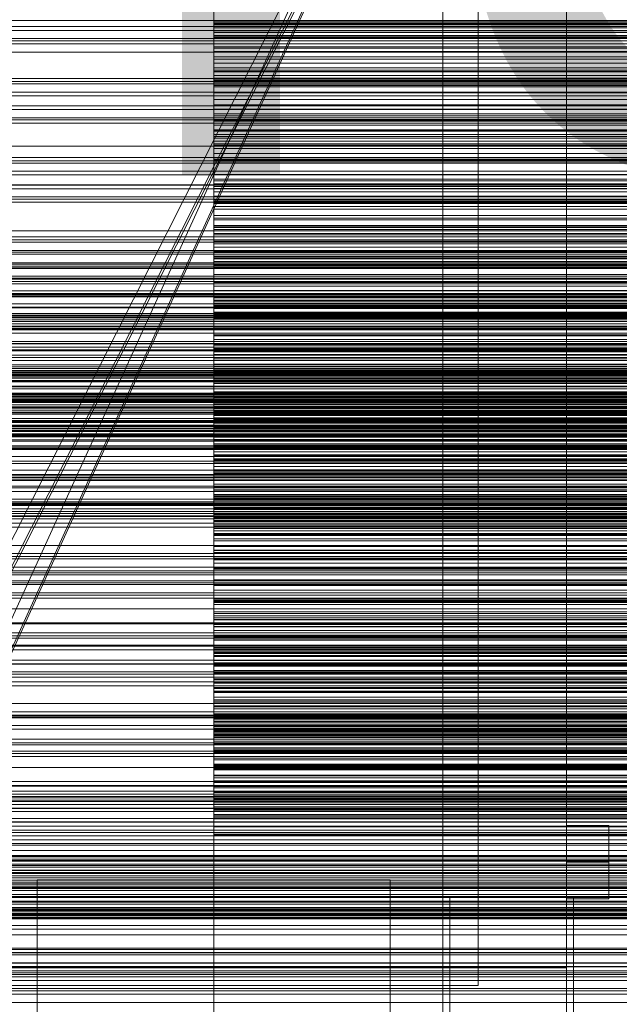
# Model space of a CAD drawing. Header units: millimetres. Extents: x -3490 to 61924, y -72580 to 6847.
# Tile 258 of 656: x 495 to 665, y -34735 to -34456. Entities that reach past the tile are written whole.
import ezdxf

# ---------------------------------------------------------------- set-up
doc = ezdxf.new("R2010")
doc.units = ezdxf.units.MM
for name, color, linetype, lineweight in [('COTAS_O', 1, 'Continuous', 0), ('COTAS_P', 1, 'Continuous', 0), ('frontal_briquetadora', 7, 'Continuous', 0), ('frontal_C03', 7, 'Continuous', 0), ('frontal_mezcladora', 7, 'Continuous', 0), ('frontal_secador', 7, 'Continuous', 0), ('frontal_tolva', 7, 'Continuous', 0), ('frontal_tolva-C01', 7, 'Continuous', 0)]:
    doc.layers.add(name, color=color, linetype=linetype, lineweight=lineweight)
doc.dimstyles.new('R19_100', dxfattribs={"dimtxt": 250, "dimasz": 150, "dimexe": 150, "dimexo": 80, "dimgap": 100, "dimtad": 1, "dimtih": 1, "dimtoh": 1, "dimdsep": 46, "dimcen": 0.09, "dimadec": 0, "dimazin": 0, "dimtfac": 1, "dimtdec": 4, "dimtofl": 0, "dimtmove": 0, "dimatfit": 3, "dimfxl": 1, "dimtolj": 1, "dimtzin": 0, "dimarcsym": 0})

# ---------------------------------------------------------------- blocks, each defined once
blk = doc.blocks.new('DIM_R29_52')
at = {"layer": 'COTAS_P'}
for p, q in [((-1750, -34600), (-1600, -34555)), ((2600, -34600), (2450, -34555)), ((-1750, -35500), (-1750, -34600)), ((-1750, -34600), (2600, -34600)), ((-1750, -34600), (-1600, -34645)), ((2600, -34600), (2450, -34645)), ((2600, -35500), (2600, -34600))]:
    blk.add_line(p, q, dxfattribs=at)
blk.add_text('4350 P', height=250, dxfattribs=at).set_placement((425, -34500))
blk = doc.blocks.new('DIM_R29_58')
at = {"layer": 'COTAS_P'}
for p, q in [((-150, -32300), (550, -32300)), ((550, -32300), (505, -32450)), ((550, -34900), (550, -32300)), ((550, -32300), (595, -32450)), ((550, -34900), (505, -34750)), ((550, -34900), (595, -34750)), ((-150, -34900), (550, -34900))]:
    blk.add_line(p, q, dxfattribs=at)
blk.add_text('2600 P', height=250, rotation=90, dxfattribs=at).set_placement((450, -33600))
blk = doc.blocks.new('DIM_R29_61')
at = {"layer": 'COTAS_O'}
for p, q in [((-650, -34200), (-500, -34155)), ((650, -34200), (500, -34155)), ((-650, -34900), (-650, -34200)), ((-650, -34200), (650, -34200)), ((-650, -34200), (-500, -34245)), ((650, -34200), (500, -34245)), ((650, -34900), (650, -34200))]:
    blk.add_line(p, q, dxfattribs=at)
blk.add_text('1300 O', height=250, dxfattribs=at).set_placement((0, -34100))

msp = doc.modelspace()

# ---------------------------------------------------------------- linework, layer by layer
at = {"layer": 'frontal_briquetadora'}
for p, q in [((550, -34445.279), (550, -34457.423)), ((550, -34446.111), (550, -34459.207)), ((550, -34460.96), (550, -34447.196)), ((550, -34451.835), (550, -34460.521)), ((550, -34453.643), (550, -34457.302)), ((550, -34454.402), (550, -34461.227)), ((550, -34456.46), (550, -34454.902)), ((550, -34456.926), (550, -34455.393)), ((550, -34457.936), (550, -34456.46)), ((550, -34456.46), (750, -34456.46)), ((550, -34458.377), (550, -34456.926)), ((550, -34456.926), (750, -34456.926)), ((750, -34457.302), (550, -34457.302)), ((550, -34457.302), (550, -34461.12)), ((550, -34457.423), (550, -34470.774)), ((550, -34457.423), (750, -34457.423)), ((550, -34464.14), (550, -34457.936)), ((550, -34457.936), (750, -34457.936)), ((550, -34459.744), (550, -34458.377)), ((550, -34458.377), (750, -34458.377)), ((550, -34459.207), (550, -34473.128)), ((550, -34459.207), (750, -34459.207)), ((550, -34461.029), (550, -34459.744)), ((550, -34459.744), (750, -34459.744)), ((750, -34460.521), (550, -34460.521)), ((550, -34460.521), (550, -34463.78)), ((550, -34475.151), (550, -34460.96)), ((550, -34460.96), (750, -34460.96)), ((550, -34466.598), (550, -34461.029)), ((550, -34461.029), (750, -34461.029)), ((750, -34461.12), (550, -34461.12)), ((550, -34461.12), (550, -34465.089)), ((550, -34461.227), (550, -34470.352)), ((550, -34461.227), (750, -34461.227)), ((750, -34463.78), (550, -34463.78)), ((550, -34463.78), (550, -34467.249)), ((550, -34472.72), (550, -34464.14)), ((550, -34464.14), (750, -34464.14)), ((750, -34465.089), (550, -34465.089)), ((550, -34465.089), (550, -34473.786)), ((550, -34474.612), (550, -34466.598)), ((550, -34466.598), (750, -34466.598)), ((750, -34467.249), (550, -34467.249)), ((550, -34467.249), (550, -34470.903)), ((550, -34469.742), (550, -34468.368)), ((750, -34468.368), (550, -34468.368)), ((550, -34468.368), (550, -34476.816)), ((550, -34470.902), (550, -34469.742)), ((750, -34469.742), (550, -34469.742)), ((550, -34470.352), (550, -34481.428)), ((550, -34470.352), (750, -34470.352)), ((550, -34470.774), (550, -34484.819)), ((550, -34470.774), (750, -34470.774)), ((550, -34471.874), (550, -34470.902)), ((750, -34470.902), (550, -34470.902)), ((550, -34470.903), (550, -34474.725)), ((550, -34472.673), (550, -34471.874)), ((750, -34471.874), (550, -34471.874)), ((550, -34473.307), (550, -34472.673)), ((750, -34472.673), (550, -34472.673)), ((550, -34483.346), (550, -34472.72)), ((550, -34472.72), (750, -34472.72)), ((550, -34473.128), (550, -34487.34)), ((550, -34473.128), (750, -34473.128)), ((550, -34473.786), (550, -34473.307)), ((750, -34473.307), (550, -34473.307)), ((750, -34473.786), (550, -34473.786)), ((550, -34484.762), (550, -34474.612)), ((550, -34474.612), (750, -34474.612)), ((750, -34474.725), (550, -34474.725)), ((550, -34474.725), (550, -34478.701)), ((550, -34489.222), (550, -34475.151)), ((550, -34475.151), (750, -34475.151)), ((750, -34476.816), (550, -34476.816)), ((550, -34476.816), (550, -34480.245)), ((750, -34478.701), (550, -34478.701)), ((550, -34478.701), (550, -34482.823)), ((750, -34480.245), (550, -34480.245)), ((550, -34480.245), (550, -34483.879)), ((550, -34481.428), (550, -34494.029)), ((550, -34481.428), (750, -34481.428)), ((750, -34482.823), (550, -34482.823)), ((550, -34482.823), (550, -34491.281)), ((550, -34495.609), (550, -34483.346)), ((550, -34483.346), (750, -34483.346)), ((750, -34483.879), (550, -34483.879)), ((550, -34483.879), (550, -34487.691)), ((550, -34486.034), (550, -34484.435)), ((750, -34484.435), (550, -34484.435)), ((550, -34484.435), (550, -34492.624)), ((550, -34496.657), (550, -34484.762)), ((550, -34484.762), (750, -34484.762)), ((550, -34484.819), (550, -34499.018)), ((550, -34484.819), (750, -34484.819)), ((550, -34487.426), (550, -34486.034)), ((750, -34486.034), (550, -34486.034)), ((550, -34487.34), (550, -34501.297)), ((550, -34487.34), (750, -34487.34)), ((550, -34488.634), (550, -34487.426)), ((750, -34487.426), (550, -34487.426)), ((750, -34487.691), (550, -34487.691)), ((550, -34487.691), (550, -34491.666)), ((550, -34489.674), (550, -34488.634)), ((750, -34488.634), (550, -34488.634)), ((550, -34502.634), (550, -34489.222)), ((550, -34489.222), (750, -34489.222)), ((550, -34490.554), (550, -34489.674)), ((750, -34489.674), (550, -34489.674)), ((550, -34491.281), (550, -34490.554)), ((750, -34490.554), (550, -34490.554)), ((750, -34491.281), (550, -34491.281)), ((750, -34491.666), (550, -34491.666)), ((550, -34491.666), (550, -34495.791)), ((750, -34492.624), (550, -34492.624)), ((550, -34492.624), (550, -34496.216)), ((550, -34494.029), (550, -34507.67)), ((550, -34494.029), (750, -34494.029)), ((550, -34509.038), (550, -34495.609)), ((550, -34495.609), (750, -34495.609)), ((750, -34495.791), (550, -34495.791)), ((550, -34495.791), (550, -34500.057)), ((750, -34496.216), (550, -34496.216)), ((550, -34496.216), (550, -34500.005)), ((550, -34509.842), (550, -34496.657)), ((550, -34496.657), (750, -34496.657)), ((550, -34499.018), (550, -34512.827)), ((550, -34499.018), (750, -34499.018)), ((550, -34501.818), (550, -34499.998)), ((750, -34499.998), (550, -34499.998)), ((550, -34499.998), (550, -34507.909)), ((750, -34500.005), (550, -34500.005)), ((550, -34500.005), (550, -34503.967)), ((750, -34500.057), (550, -34500.057)), ((550, -34500.057), (550, -34508.256)), ((550, -34501.297), (550, -34514.462)), ((550, -34501.297), (750, -34501.297)), ((550, -34503.438), (550, -34501.818)), ((750, -34501.818), (550, -34501.818)), ((550, -34514.871), (550, -34502.634)), ((550, -34502.634), (750, -34502.634)), ((550, -34504.88), (550, -34503.438)), ((750, -34503.438), (550, -34503.438)), ((750, -34503.967), (550, -34503.967)), ((550, -34503.967), (550, -34508.086)), ((550, -34506.158), (550, -34504.88)), ((750, -34504.88), (550, -34504.88)), ((550, -34507.281), (550, -34506.158)), ((750, -34506.158), (550, -34506.158)), ((550, -34508.256), (550, -34507.281)), ((750, -34507.281), (550, -34507.281)), ((550, -34507.67), (550, -34521.827)), ((550, -34507.67), (750, -34507.67)), ((750, -34507.909), (550, -34507.909)), ((550, -34507.909), (550, -34511.654)), ((750, -34508.086), (550, -34508.086)), ((550, -34508.086), (550, -34512.349)), ((750, -34508.256), (550, -34508.256)), ((550, -34523.116), (550, -34509.038)), ((550, -34509.038), (750, -34509.038)), ((550, -34523.808), (550, -34509.842)), ((550, -34509.842), (750, -34509.842)), ((750, -34511.654), (550, -34511.654)), ((550, -34511.654), (550, -34515.589)), ((750, -34512.349), (550, -34512.349)), ((550, -34512.349), (550, -34516.748)), ((550, -34512.827), (550, -34525.713)), ((550, -34512.827), (750, -34512.827)), ((550, -34514.462), (550, -34526.329)), ((550, -34514.462), (750, -34514.462)), ((550, -34525.463), (550, -34514.871)), ((550, -34514.871), (750, -34514.871)), ((550, -34517.055), (550, -34515.018)), ((750, -34515.018), (550, -34515.018)), ((550, -34515.018), (550, -34522.632)), ((750, -34515.589), (550, -34515.589)), ((550, -34515.589), (550, -34519.691)), ((750, -34516.748), (550, -34516.748)), ((550, -34516.748), (550, -34524.669)), ((550, -34518.899), (550, -34517.055)), ((750, -34517.055), (550, -34517.055)), ((550, -34520.571), (550, -34518.899)), ((750, -34518.899), (550, -34518.899)), ((750, -34519.691), (550, -34519.691)), ((550, -34519.691), (550, -34523.944)), ((550, -34522.085), (550, -34520.571)), ((750, -34520.571), (550, -34520.571)), ((550, -34521.827), (550, -34535.957)), ((550, -34521.827), (750, -34521.827)), ((550, -34523.448), (550, -34522.085)), ((750, -34522.085), (550, -34522.085)), ((750, -34522.632), (550, -34522.632)), ((550, -34522.632), (550, -34526.521)), ((550, -34537.304), (550, -34523.116)), ((550, -34523.116), (750, -34523.116)), ((550, -34524.669), (550, -34523.448)), ((750, -34523.448), (550, -34523.448)), ((550, -34538.02), (550, -34523.808)), ((550, -34523.808), (750, -34523.808)), ((750, -34523.944), (550, -34523.944)), ((550, -34523.944), (550, -34528.335)), ((750, -34524.669), (550, -34524.669)), ((550, -34530.292), (550, -34525.463)), ((550, -34525.463), (750, -34525.463)), ((550, -34525.713), (550, -34537.182)), ((550, -34525.713), (750, -34525.713)), ((550, -34526.329), (550, -34536.443)), ((550, -34526.329), (750, -34526.329)), ((750, -34526.521), (550, -34526.521)), ((550, -34526.521), (550, -34530.594)), ((750, -34528.335), (550, -34528.335)), ((550, -34528.335), (550, -34532.857)), ((550, -34531.709), (550, -34529.46)), ((750, -34529.46), (550, -34529.46)), ((550, -34529.46), (550, -34536.758)), ((550, -34535.006), (550, -34530.292)), ((550, -34530.292), (750, -34530.292)), ((750, -34530.594), (550, -34530.594)), ((550, -34530.594), (550, -34534.826)), ((550, -34533.773), (550, -34531.709)), ((750, -34531.709), (550, -34531.709)), ((750, -34532.857), (550, -34532.857)), ((550, -34532.857), (550, -34540.48)), ((550, -34535.671), (550, -34533.773)), ((750, -34533.773), (550, -34533.773)), ((750, -34534.826), (550, -34534.826)), ((550, -34534.826), (550, -34539.202)), ((550, -34539.602), (550, -34535.006)), ((550, -34535.006), (750, -34535.006)), ((550, -34537.416), (550, -34535.671)), ((750, -34535.671), (550, -34535.671)), ((550, -34535.957), (550, -34549.515)), ((550, -34535.957), (750, -34535.957)), ((550, -34536.443), (550, -34541.003)), ((550, -34536.443), (750, -34536.443)), ((750, -34536.758), (550, -34536.758)), ((550, -34536.758), (550, -34540.783)), ((550, -34537.182), (550, -34546.794)), ((550, -34537.182), (750, -34537.182)), ((550, -34551.056), (550, -34537.304)), ((550, -34537.304), (750, -34537.304)), ((550, -34539.017), (550, -34537.416)), ((750, -34537.416), (550, -34537.416)), ((550, -34551.931), (550, -34538.02)), ((550, -34538.02), (750, -34538.02)), ((550, -34540.48), (550, -34539.017)), ((750, -34539.017), (550, -34539.017)), ((750, -34539.202), (550, -34539.202)), ((550, -34539.202), (550, -34543.711)), ((550, -34544.079), (550, -34539.602)), ((550, -34539.602), (750, -34539.602)), ((750, -34540.48), (550, -34540.48)), ((750, -34540.783), (550, -34540.783)), ((550, -34540.783), (550, -34544.982)), ((550, -34541.003), (550, -34545.442)), ((550, -34541.003), (750, -34541.003)), ((550, -34545.745), (550, -34543.29)), ((750, -34543.29), (550, -34543.29)), ((550, -34543.29), (550, -34550.254)), ((750, -34543.711), (550, -34543.711)), ((550, -34543.711), (550, -34548.345)), ((550, -34548.434), (550, -34544.079)), ((550, -34544.079), (750, -34544.079)), ((750, -34544.982), (550, -34544.982)), ((550, -34544.982), (550, -34549.334)), ((550, -34545.442), (550, -34549.76)), ((550, -34545.442), (750, -34545.442)), ((550, -34548.023), (550, -34545.745)), ((750, -34545.745), (550, -34545.745)), ((550, -34546.794), (550, -34551.073)), ((550, -34546.794), (750, -34546.794)), ((550, -34550.143), (550, -34548.023)), ((750, -34548.023), (550, -34548.023)), ((750, -34548.345), (550, -34548.345)), ((550, -34548.345), (550, -34555.652)), ((550, -34552.666), (550, -34548.434)), ((550, -34548.434), (750, -34548.434)), ((750, -34549.334), (550, -34549.334)), ((550, -34549.334), (550, -34553.824)), ((550, -34549.515), (550, -34561.982)), ((550, -34549.515), (750, -34549.515)), ((550, -34549.76), (550, -34553.953)), ((550, -34549.76), (750, -34549.76)), ((550, -34552.116), (550, -34550.143)), ((750, -34550.143), (550, -34550.143)), ((750, -34550.254), (550, -34550.254)), ((550, -34550.254), (550, -34554.404)), ((550, -34563.842), (550, -34551.056)), ((550, -34551.056), (750, -34551.056)), ((550, -34551.073), (550, -34555.227)), ((550, -34551.073), (750, -34551.073)), ((550, -34565.006), (550, -34551.931)), ((550, -34551.931), (750, -34551.931)), ((550, -34553.95), (550, -34552.116)), ((750, -34552.116), (550, -34552.116)), ((550, -34556.773), (550, -34552.666)), ((550, -34552.666), (750, -34552.666)), ((750, -34553.824), (550, -34553.824)), ((550, -34553.824), (550, -34558.44)), ((550, -34555.652), (550, -34553.95)), ((550, -34553.953), (550, -34558.02)), ((550, -34553.953), (750, -34553.953)), ((750, -34554.404), (550, -34554.404)), ((550, -34554.404), (550, -34558.721)), ((550, -34555.227), (550, -34559.255)), ((550, -34555.227), (750, -34555.227)), ((750, -34555.652), (550, -34555.652)), ((550, -34559.129), (550, -34556.473)), ((750, -34556.473), (550, -34556.473)), ((550, -34556.473), (550, -34563.087)), ((550, -34560.752), (550, -34556.773)), ((550, -34556.773), (750, -34556.773)), ((550, -34558.02), (550, -34561.96)), ((550, -34558.02), (750, -34558.02)), ((750, -34558.44), (550, -34558.44)), ((550, -34558.44), (550, -34563.174)), ((750, -34558.721), (550, -34558.721)), ((550, -34558.721), (550, -34563.182)), ((550, -34561.616), (550, -34559.129)), ((750, -34559.129), (550, -34559.129)), ((550, -34559.255), (550, -34563.155)), ((550, -34559.255), (750, -34559.255)), ((550, -34564.603), (550, -34560.752)), ((550, -34560.752), (750, -34560.752)), ((550, -34563.952), (550, -34561.616)), ((750, -34561.616), (550, -34561.616)), ((550, -34561.96), (550, -34565.77)), ((550, -34561.96), (750, -34561.96)), ((550, -34561.982), (550, -34572.878)), ((550, -34561.982), (750, -34561.982)), ((750, -34563.087), (550, -34563.087)), ((550, -34563.087), (550, -34567.352)), ((550, -34563.155), (550, -34566.924)), ((550, -34563.155), (750, -34563.155)), ((750, -34563.174), (550, -34563.174)), ((550, -34563.174), (550, -34570.147)), ((750, -34563.182), (550, -34563.182)), ((550, -34563.182), (550, -34567.774)), ((550, -34575.173), (550, -34563.842)), ((550, -34563.842), (750, -34563.842)), ((550, -34566.148), (550, -34563.952)), ((750, -34563.952), (550, -34563.952)), ((550, -34568.322), (550, -34564.603)), ((550, -34564.603), (750, -34564.603)), ((550, -34576.744), (550, -34565.006)), ((550, -34565.006), (750, -34565.006)), ((550, -34565.77), (550, -34569.449)), ((550, -34565.77), (750, -34565.77)), ((550, -34568.211), (550, -34566.148)), ((750, -34566.148), (550, -34566.148)), ((550, -34566.924), (550, -34570.562)), ((550, -34566.924), (750, -34566.924)), ((750, -34567.352), (550, -34567.352)), ((550, -34567.352), (550, -34571.776)), ((750, -34567.774), (550, -34567.774)), ((550, -34567.774), (550, -34572.486)), ((550, -34570.147), (550, -34568.211)), ((750, -34568.211), (550, -34568.211)), ((550, -34571.91), (550, -34568.322)), ((550, -34568.322), (750, -34568.322)), ((550, -34571.828), (550, -34568.977)), ((750, -34568.977), (550, -34568.977)), ((550, -34568.977), (550, -34575.226)), ((550, -34569.449), (550, -34572.994)), ((550, -34569.449), (750, -34569.449)), ((750, -34570.147), (550, -34570.147)), ((550, -34570.562), (550, -34574.066)), ((550, -34570.562), (750, -34570.562)), ((750, -34571.776), (550, -34571.776)), ((550, -34571.776), (550, -34576.336)), ((550, -34574.518), (550, -34571.828)), ((750, -34571.828), (550, -34571.828)), ((550, -34575.363), (550, -34571.91)), ((550, -34571.91), (750, -34571.91)), ((750, -34572.486), (550, -34572.486)), ((550, -34572.486), (550, -34577.309)), ((550, -34572.878), (550, -34581.784)), ((550, -34572.878), (750, -34572.878)), ((550, -34572.994), (550, -34576.406)), ((550, -34572.994), (750, -34572.994)), ((550, -34574.066), (550, -34577.435)), ((550, -34574.066), (750, -34574.066)), ((550, -34577.065), (550, -34574.518)), ((750, -34574.518), (550, -34574.518)), ((550, -34584.611), (550, -34575.173)), ((550, -34575.173), (750, -34575.173)), ((750, -34575.226), (550, -34575.226)), ((550, -34575.226), (550, -34579.596)), ((550, -34578.68), (550, -34575.363)), ((550, -34575.363), (750, -34575.363)), ((750, -34576.336), (550, -34576.336)), ((550, -34576.336), (550, -34581.019)), ((550, -34576.406), (550, -34579.681)), ((550, -34576.406), (750, -34576.406)), ((550, -34586.693), (550, -34576.744)), ((550, -34576.744), (750, -34576.744)), ((550, -34579.478), (550, -34577.065)), ((750, -34577.065), (550, -34577.065)), ((750, -34577.309), (550, -34577.309)), ((550, -34577.309), (550, -34583.932)), ((550, -34577.435), (550, -34580.668)), ((550, -34577.435), (750, -34577.435)), ((550, -34581.86), (550, -34578.68)), ((550, -34578.68), (750, -34578.68)), ((550, -34581.766), (550, -34579.478)), ((750, -34579.478), (550, -34579.478)), ((750, -34579.596), (550, -34579.596)), ((550, -34579.596), (550, -34584.116)), ((550, -34579.681), (550, -34582.818)), ((550, -34579.681), (750, -34579.681)), ((550, -34580.668), (550, -34583.763)), ((550, -34580.668), (750, -34580.668)), ((550, -34583.812), (550, -34580.774)), ((750, -34580.774), (550, -34580.774)), ((550, -34580.774), (550, -34586.641)), ((750, -34581.019), (550, -34581.019)), ((550, -34581.019), (550, -34585.815)), ((550, -34583.932), (550, -34581.766)), ((750, -34581.766), (550, -34581.766)), ((550, -34581.784), (550, -34588.358)), ((550, -34581.784), (750, -34581.784)), ((550, -34584.902), (550, -34581.86)), ((550, -34581.86), (750, -34581.86)), ((550, -34582.818), (550, -34585.817)), ((550, -34582.818), (750, -34582.818)), ((550, -34583.763), (550, -34586.718)), ((550, -34583.763), (750, -34583.763)), ((550, -34586.698), (550, -34583.812)), ((750, -34583.812), (550, -34583.812)), ((750, -34583.932), (550, -34583.932)), ((750, -34584.116), (550, -34584.116)), ((550, -34584.116), (550, -34588.763)), ((550, -34591.796), (550, -34584.611)), ((550, -34584.611), (750, -34584.611)), ((550, -34587.804), (550, -34584.902)), ((550, -34584.902), (750, -34584.902)), ((750, -34585.815), (550, -34585.815)), ((550, -34585.815), (550, -34590.716)), ((550, -34585.817), (550, -34588.675)), ((550, -34585.817), (750, -34585.817)), ((750, -34586.641), (550, -34586.641)), ((550, -34586.641), (550, -34591.107)), ((550, -34594.471), (550, -34586.693)), ((550, -34586.693), (750, -34586.693)), ((550, -34589.45), (550, -34586.698)), ((750, -34586.698), (550, -34586.698)), ((550, -34586.718), (550, -34589.532)), ((550, -34586.718), (750, -34586.718)), ((550, -34592.065), (550, -34587.804)), ((550, -34587.804), (750, -34587.804)), ((550, -34588.358), (550, -34592.348)), ((550, -34588.358), (750, -34588.358)), ((550, -34588.675), (550, -34591.391)), ((550, -34588.675), (750, -34588.675)), ((750, -34588.763), (550, -34588.763)), ((550, -34588.763), (550, -34593.526)), ((550, -34592.075), (550, -34589.45)), ((750, -34589.45), (550, -34589.45)), ((550, -34589.532), (550, -34592.205)), ((550, -34589.532), (750, -34589.532)), ((750, -34590.716), (550, -34590.716)), ((550, -34590.716), (550, -34596.972)), ((750, -34591.107), (550, -34591.107)), ((550, -34591.107), (550, -34595.711)), ((550, -34591.391), (550, -34593.965)), ((550, -34591.391), (750, -34591.391)), ((550, -34596.45), (550, -34591.796)), ((550, -34591.796), (750, -34591.796)), ((550, -34595.052), (550, -34591.834)), ((750, -34591.834), (550, -34591.834)), ((550, -34591.834), (550, -34597.306)), ((550, -34593.599), (550, -34592.065)), ((550, -34592.065), (750, -34592.065)), ((550, -34594.581), (550, -34592.075)), ((750, -34592.075), (550, -34592.075)), ((550, -34592.205), (550, -34594.734)), ((550, -34592.205), (750, -34592.205)), ((550, -34592.348), (550, -34593.599)), ((550, -34592.348), (750, -34592.348)), ((750, -34593.526), (550, -34593.526)), ((550, -34593.526), (550, -34598.395)), ((550, -34593.599), (750, -34593.599)), ((550, -34593.965), (550, -34597.556)), ((550, -34593.965), (750, -34593.965)), ((550, -34599.778), (550, -34594.471)), ((550, -34594.471), (750, -34594.471)), ((550, -34596.972), (550, -34594.581)), ((750, -34594.581), (550, -34594.581)), ((550, -34594.734), (550, -34597.118)), ((550, -34594.734), (750, -34594.734)), ((550, -34598.128), (550, -34595.052)), ((750, -34595.052), (550, -34595.052)), ((750, -34595.711), (550, -34595.711)), ((550, -34595.711), (550, -34600.435)), ((550, -34598.395), (550, -34596.45)), ((550, -34596.45), (750, -34596.45)), ((750, -34596.972), (550, -34596.972)), ((550, -34597.118), (550, -34599.358)), ((550, -34597.118), (750, -34597.118)), ((750, -34597.306), (550, -34597.306)), ((550, -34597.306), (550, -34601.855)), ((550, -34597.556), (550, -34598.395)), ((550, -34597.556), (750, -34597.556)), ((550, -34601.077), (550, -34598.128)), ((750, -34598.128), (550, -34598.128)), ((550, -34598.395), (750, -34598.395)), ((550, -34598.395), (550, -34603.362)), ((550, -34599.358), (550, -34602.27)), ((550, -34599.358), (750, -34599.358)), ((550, -34602.412), (550, -34599.778)), ((550, -34599.778), (750, -34599.778)), ((750, -34600.435), (550, -34600.435)), ((550, -34600.435), (550, -34605.266)), ((550, -34603.908), (550, -34601.077)), ((750, -34601.077), (550, -34601.077)), ((750, -34601.855), (550, -34601.855)), ((550, -34601.855), (550, -34606.533)), ((550, -34605.521), (550, -34602.131)), ((750, -34602.131), (550, -34602.131)), ((550, -34602.131), (550, -34607.194)), ((550, -34602.27), (550, -34602.412)), ((550, -34602.27), (750, -34602.27)), ((550, -34602.412), (750, -34602.412)), ((750, -34603.362), (550, -34603.362)), ((550, -34603.362), (550, -34609.237)), ((550, -34606.627), (550, -34603.908)), ((750, -34603.908), (550, -34603.908)), ((750, -34605.266), (550, -34605.266)), ((550, -34605.266), (550, -34610.196)), ((550, -34608.779), (550, -34605.521)), ((750, -34605.521), (550, -34605.521)), ((750, -34606.533), (550, -34606.533)), ((550, -34606.533), (550, -34611.322)), ((550, -34609.237), (550, -34606.627)), ((750, -34606.627), (550, -34606.627)), ((750, -34607.194), (550, -34607.194)), ((550, -34607.194), (550, -34611.817)), ((550, -34611.92), (550, -34608.779)), ((750, -34608.779), (550, -34608.779)), ((750, -34609.237), (550, -34609.237)), ((750, -34610.196), (550, -34610.196)), ((550, -34610.196), (550, -34615.217)), ((750, -34611.322), (550, -34611.322)), ((550, -34611.322), (550, -34616.211)), ((550, -34615.194), (550, -34611.639)), ((750, -34611.639), (550, -34611.639)), ((550, -34611.639), (550, -34616.282)), ((750, -34611.817), (550, -34611.817)), ((550, -34611.817), (550, -34616.557)), ((550, -34614.949), (550, -34611.92)), ((750, -34611.92), (550, -34611.92)), ((550, -34617.874), (550, -34614.949)), ((750, -34614.949), (550, -34614.949)), ((550, -34618.627), (550, -34615.194)), ((750, -34615.194), (550, -34615.194)), ((750, -34615.217), (550, -34615.217)), ((550, -34615.217), (550, -34620.696)), ((750, -34616.211), (550, -34616.211)), ((550, -34616.211), (550, -34621.19)), ((750, -34616.282), (550, -34616.282)), ((550, -34616.282), (550, -34620.966)), ((750, -34616.557), (550, -34616.557)), ((550, -34616.557), (550, -34621.4)), ((550, -34620.696), (550, -34617.874)), ((750, -34617.874), (550, -34617.874)), ((550, -34621.95), (550, -34618.627)), ((750, -34618.627), (550, -34618.627)), ((550, -34624.047), (550, -34620.337)), ((750, -34620.337), (550, -34620.337)), ((550, -34620.337), (550, -34624.548)), ((750, -34620.696), (550, -34620.696)), ((750, -34620.966), (550, -34620.966)), ((550, -34620.966), (550, -34625.758)), ((750, -34621.19), (550, -34621.19)), ((550, -34621.19), (550, -34626.253)), ((750, -34621.4), (550, -34621.4)), ((550, -34621.4), (550, -34626.334)), ((550, -34625.171), (550, -34621.95)), ((750, -34621.95), (550, -34621.95)), ((550, -34627.646), (550, -34624.047)), ((750, -34624.047), (550, -34624.047)), ((750, -34624.548), (550, -34624.548)), ((550, -34624.548), (550, -34629.283)), ((550, -34628.294), (550, -34625.171)), ((750, -34625.171), (550, -34625.171)), ((750, -34625.758), (550, -34625.758)), ((550, -34625.758), (550, -34630.643)), ((750, -34626.253), (550, -34626.253)), ((550, -34626.253), (550, -34631.323)), ((750, -34626.334), (550, -34626.334)), ((550, -34626.334), (550, -34631.35)), ((550, -34631.145), (550, -34627.646)), ((750, -34627.646), (550, -34627.646)), ((550, -34632.059), (550, -34628.203)), ((750, -34628.203), (550, -34628.203)), ((550, -34628.203), (550, -34631.972)), ((550, -34631.323), (550, -34628.294)), ((750, -34628.294), (550, -34628.294)), ((750, -34629.283), (550, -34629.283)), ((550, -34629.283), (550, -34634.114)), ((750, -34630.643), (550, -34630.643)), ((550, -34630.643), (550, -34635.61)), ((550, -34634.549), (550, -34631.145)), ((750, -34631.145), (550, -34631.145)), ((750, -34631.323), (550, -34631.323)), ((750, -34631.35), (550, -34631.35)), ((550, -34631.35), (550, -34636.442)), ((750, -34631.972), (550, -34631.972)), ((550, -34631.972), (550, -34636.745)), ((550, -34635.816), (550, -34632.059)), ((750, -34632.059), (550, -34632.059)), ((750, -34634.114), (550, -34634.114)), ((550, -34634.114), (550, -34639.029)), ((550, -34637.864), (550, -34634.549)), ((750, -34634.549), (550, -34634.549)), ((550, -34639.211), (550, -34635.217)), ((750, -34635.217), (550, -34635.217)), ((550, -34635.217), (550, -34638.535)), ((750, -34635.61), (550, -34635.61)), ((550, -34635.61), (550, -34640.651)), ((550, -34639.481), (550, -34635.816)), ((750, -34635.816), (550, -34635.816)), ((750, -34636.442), (550, -34636.442)), ((550, -34636.442), (550, -34641.091)), ((750, -34636.745), (550, -34636.745)), ((550, -34636.745), (550, -34641.605)), ((550, -34641.091), (550, -34637.864)), ((750, -34637.864), (550, -34637.864)), ((750, -34638.535), (550, -34638.535)), ((550, -34638.535), (550, -34643.337)), ((750, -34639.029), (550, -34639.029)), ((550, -34639.029), (550, -34644.017)), ((550, -34643.116), (550, -34639.211)), ((750, -34639.211), (550, -34639.211)), ((550, -34643.061), (550, -34639.481)), ((750, -34639.481), (550, -34639.481)), ((750, -34640.651), (550, -34640.651)), ((550, -34640.651), (550, -34645.761)), ((750, -34641.091), (550, -34641.091)), ((550, -34645.486), (550, -34641.364)), ((750, -34641.364), (550, -34641.364)), ((550, -34641.364), (550, -34644.223)), ((750, -34641.605), (550, -34641.605)), ((550, -34641.605), (550, -34646.538)), ((550, -34646.559), (550, -34643.061)), ((750, -34643.061), (550, -34643.061)), ((550, -34646.94), (550, -34643.116)), ((750, -34643.116), (550, -34643.116)), ((750, -34643.337), (550, -34643.337)), ((550, -34643.337), (550, -34648.213)), ((750, -34644.017), (550, -34644.017)), ((550, -34644.017), (550, -34649.071)), ((750, -34644.223), (550, -34644.223)), ((550, -34644.223), (550, -34649.041)), ((550, -34649.53), (550, -34645.486)), ((750, -34645.486), (550, -34645.486)), ((750, -34645.761), (550, -34645.761)), ((550, -34645.761), (550, -34649.977)), ((750, -34646.538), (550, -34646.538)), ((550, -34646.538), (550, -34651.535)), ((550, -34649.977), (550, -34646.559)), ((750, -34646.559), (550, -34646.559)), ((550, -34650.868), (550, -34646.629)), ((750, -34646.629), (550, -34646.629)), ((550, -34646.629), (550, -34649.022)), ((550, -34650.687), (550, -34646.94)), ((750, -34646.94), (550, -34646.94)), ((750, -34648.213), (550, -34648.213)), ((550, -34648.213), (550, -34653.152)), ((750, -34649.022), (550, -34649.022)), ((550, -34649.022), (550, -34653.844)), ((750, -34649.041), (550, -34649.041)), ((550, -34649.041), (550, -34653.922)), ((750, -34649.071), (550, -34649.071)), ((550, -34649.071), (550, -34654.186)), ((550, -34653.502), (550, -34649.53)), ((750, -34649.53), (550, -34649.53)), ((750, -34649.977), (550, -34649.977)), ((550, -34654.36), (550, -34650.687)), ((750, -34650.687), (550, -34650.687)), ((550, -34655.041), (550, -34650.868)), ((750, -34650.868), (550, -34650.868)), ((550, -34655.345), (550, -34650.998)), ((750, -34650.998), (550, -34650.998)), ((550, -34650.998), (550, -34652.919)), ((750, -34651.535), (550, -34651.535)), ((550, -34651.535), (550, -34656.591)), ((750, -34652.919), (550, -34652.919)), ((550, -34652.919), (550, -34657.734)), ((750, -34653.152), (550, -34653.152)), ((550, -34653.152), (550, -34658.147)), ((550, -34657.407), (550, -34653.502)), ((750, -34653.502), (550, -34653.502)), ((750, -34653.844), (550, -34653.844)), ((550, -34653.844), (550, -34658.717)), ((750, -34653.922), (550, -34653.922)), ((550, -34653.922), (550, -34658.855)), ((750, -34654.186), (550, -34654.186)), ((550, -34654.186), (550, -34657.96)), ((550, -34657.96), (550, -34654.36)), ((750, -34654.36), (550, -34654.36)), ((550, -34658.905), (550, -34654.461)), ((750, -34654.461), (550, -34654.461)), ((550, -34654.461), (550, -34655.906)), ((550, -34659.153), (550, -34655.041)), ((750, -34655.041), (550, -34655.041)), ((550, -34659.637), (550, -34655.345)), ((750, -34655.345), (550, -34655.345)), ((750, -34655.906), (550, -34655.906)), ((550, -34655.906), (550, -34660.702)), ((750, -34656.591), (550, -34656.591)), ((550, -34656.591), (550, -34661.698)), ((550, -34661.541), (550, -34657.01)), ((750, -34657.01), (550, -34657.01)), ((550, -34657.01), (550, -34657.975)), ((550, -34661.246), (550, -34657.407)), ((750, -34657.407), (550, -34657.407)), ((750, -34657.734), (550, -34657.734)), ((550, -34657.734), (550, -34662.589)), ((750, -34657.96), (550, -34657.96)), ((750, -34657.975), (550, -34657.975)), ((550, -34657.975), (550, -34662.741)), ((750, -34658.147), (550, -34658.147)), ((550, -34658.147), (550, -34663.191)), ((550, -34663.245), (550, -34658.639)), ((750, -34658.639), (550, -34658.639)), ((550, -34658.639), (550, -34659.122)), ((750, -34658.717), (550, -34658.717)), ((550, -34658.717), (550, -34663.634)), ((750, -34658.855), (550, -34658.855)), ((550, -34658.855), (550, -34663.835)), ((550, -34663.306), (550, -34658.905)), ((750, -34658.905), (550, -34658.905)), ((750, -34659.122), (550, -34659.122)), ((550, -34659.122), (550, -34663.846)), ((550, -34663.206), (550, -34659.153)), ((750, -34659.153), (550, -34659.153)), ((550, -34664.014), (550, -34659.343)), ((750, -34659.343), (550, -34659.343)), ((550, -34663.878), (550, -34659.637)), ((750, -34659.637), (550, -34659.637)), ((750, -34660.702), (550, -34660.702)), ((550, -34660.702), (550, -34665.526)), ((550, -34665.02), (550, -34661.246)), ((750, -34661.246), (550, -34661.246)), ((550, -34666.04), (550, -34661.541)), ((750, -34661.541), (550, -34661.541)), ((750, -34661.698), (550, -34661.698)), ((550, -34661.698), (550, -34665.02)), ((750, -34662.589), (550, -34662.589)), ((550, -34662.589), (550, -34667.476)), ((750, -34662.741), (550, -34662.741)), ((550, -34662.741), (550, -34667.523)), ((750, -34663.191), (550, -34663.191)), ((550, -34663.191), (550, -34668.278)), ((550, -34667.202), (550, -34663.206)), ((750, -34663.206), (550, -34663.206)), ((550, -34667.832), (550, -34663.245)), ((750, -34663.245), (550, -34663.245)), ((550, -34667.667), (550, -34663.306)), ((750, -34663.306), (550, -34663.306)), ((750, -34663.634), (550, -34663.634)), ((550, -34663.634), (550, -34668.587)), ((750, -34663.835), (550, -34663.835)), ((550, -34663.835), (550, -34668.855)), ((750, -34663.846), (550, -34663.846)), ((550, -34663.846), (550, -34668.574)), ((550, -34668.07), (550, -34663.878)), ((750, -34663.878), (550, -34663.878)), ((550, -34668.677), (550, -34664.014)), ((750, -34664.014), (550, -34664.014)), ((750, -34665.02), (550, -34665.02)), ((750, -34665.526), (550, -34665.526)), ((550, -34665.526), (550, -34670.372)), ((550, -34670.509), (550, -34666.04)), ((750, -34666.04), (550, -34666.04)), ((550, -34671.141), (550, -34667.202)), ((750, -34667.202), (550, -34667.202)), ((750, -34667.476), (550, -34667.476)), ((550, -34667.476), (550, -34672.39)), ((750, -34667.523), (550, -34667.523)), ((550, -34667.523), (550, -34672.316)), ((550, -34671.987), (550, -34667.667)), ((750, -34667.667), (550, -34667.667)), ((550, -34672.399), (550, -34667.832)), ((750, -34667.832), (550, -34667.832)), ((550, -34672.213), (550, -34668.07)), ((750, -34668.07), (550, -34668.07)), ((750, -34668.278), (550, -34668.278)), ((550, -34668.278), (550, -34671.141)), ((750, -34668.574), (550, -34668.574)), ((550, -34668.574), (550, -34673.303)), ((750, -34668.587), (550, -34668.587)), ((550, -34668.587), (550, -34673.571)), ((550, -34673.331), (550, -34668.677)), ((750, -34668.677), (550, -34668.677)), ((750, -34668.855), (550, -34668.855)), ((550, -34668.855), (550, -34673.911)), ((750, -34670.372), (550, -34670.372)), ((550, -34670.372), (550, -34675.236)), ((550, -34674.947), (550, -34670.509)), ((750, -34670.509), (550, -34670.509)), ((750, -34671.141), (550, -34671.141)), ((550, -34676.267), (550, -34671.987)), ((750, -34671.987), (550, -34671.987)), ((550, -34676.307), (550, -34672.213)), ((750, -34672.213), (550, -34672.213)), ((750, -34672.316), (550, -34672.316)), ((550, -34672.316), (550, -34677.118)), ((750, -34672.39), (550, -34672.39)), ((550, -34672.39), (550, -34677.327)), ((550, -34676.944), (550, -34672.399)), ((750, -34672.399), (550, -34672.399)), ((750, -34673.303), (550, -34673.303)), ((550, -34673.303), (550, -34678.031)), ((550, -34677.973), (550, -34673.331)), ((750, -34673.331), (550, -34673.331)), ((750, -34673.571), (550, -34673.571)), ((550, -34673.571), (550, -34678.583)), ((750, -34673.911), (550, -34673.911)), ((550, -34673.911), (550, -34676.307)), ((550, -34679.354), (550, -34674.947)), ((750, -34674.947), (550, -34674.947)), ((750, -34675.236), (550, -34675.236)), ((550, -34675.236), (550, -34680.113)), ((550, -34680.507), (550, -34676.267)), ((750, -34676.267), (550, -34676.267)), ((750, -34676.307), (550, -34676.307)), ((550, -34681.468), (550, -34676.944)), ((750, -34676.944), (550, -34676.944)), ((750, -34677.118), (550, -34677.118)), ((550, -34677.118), (550, -34681.924)), ((750, -34677.327), (550, -34677.327)), ((550, -34677.327), (550, -34682.283)), ((550, -34682.602), (550, -34677.973)), ((750, -34677.973), (550, -34677.973)), ((750, -34678.031), (550, -34678.031)), ((550, -34678.031), (550, -34682.754)), ((750, -34678.583), (550, -34678.583)), ((550, -34678.583), (550, -34680.507)), ((550, -34683.73), (550, -34679.354)), ((750, -34679.354), (550, -34679.354)), ((750, -34680.113), (550, -34680.113)), ((550, -34680.113), (550, -34685.001)), ((750, -34680.507), (550, -34680.507)), ((550, -34685.968), (550, -34681.468)), ((750, -34681.468), (550, -34681.468)), ((750, -34681.924), (550, -34681.924)), ((550, -34681.924), (550, -34686.732)), ((750, -34682.283), (550, -34682.283)), ((550, -34682.283), (550, -34683.73)), ((550, -34687.216), (550, -34682.602)), ((750, -34682.602), (550, -34682.602)), ((750, -34682.754), (550, -34682.754)), ((550, -34682.754), (550, -34687.471)), ((750, -34683.73), (550, -34683.73)), ((750, -34685.001), (550, -34685.001)), ((550, -34685.001), (550, -34685.968)), ((750, -34685.968), (550, -34685.968)), ((750, -34686.732), (550, -34686.732)), ((550, -34686.732), (550, -34687.216)), ((750, -34687.216), (550, -34687.216)), ((750, -34687.471), (550, -34687.471))]:
    msp.add_line(p, q, dxfattribs=at)
at = {"layer": 'frontal_C03'}
for p, q in [((1500, -34456.351), (-1500, -34456.351)), ((1250, -34458.048), (-1250, -34458.048)), ((1250, -34459.105), (-1250, -34459.105)), ((1250, -34461.412), (-1250, -34461.412)), ((1250, -34462.066), (-1250, -34462.066)), ((1250, -34462.947), (-1250, -34462.947)), ((-1500, -34465.334), (1500, -34465.334)), ((1250, -34472.754), (-1250, -34472.754)), ((1250, -34473.635), (-1250, -34473.635)), ((1250, -34474.288), (-1250, -34474.288)), ((1250, -34476.596), (-1250, -34476.596)), ((-1250, -34477.653), (1250, -34477.653)), ((1250, -34480.505), (-1250, -34480.505)), ((1250, -34481.563), (-1250, -34481.563)), ((1250, -34483.87), (-1250, -34483.87)), ((1250, -34484.523), (-1250, -34484.523)), ((1250, -34485.405), (-1250, -34485.405)), ((1250, -34495.211), (-1250, -34495.211)), ((1250, -34496.092), (-1250, -34496.092)), ((1250, -34496.746), (-1250, -34496.746)), ((1250, -34499.053), (-1250, -34499.053)), ((-1250, -34500.111), (1250, -34500.111)), ((1250, -34502.963), (-1250, -34502.963)), ((1250, -34504.02), (-1250, -34504.02)), ((1250, -34506.328), (-1250, -34506.328)), ((1250, -34506.981), (-1250, -34506.981)), ((1250, -34507.862), (-1250, -34507.862)), ((1250, -34517.669), (-1250, -34517.669)), ((1250, -34518.55), (-1250, -34518.55)), ((1250, -34519.204), (-1250, -34519.204)), ((1250, -34521.511), (-1250, -34521.511)), ((-1250, -34522.568), (1250, -34522.568)), ((1250, -34525.42), (-1250, -34525.42)), ((1250, -34526.478), (-1250, -34526.478)), ((1250, -34528.785), (-1250, -34528.785)), ((1250, -34529.439), (-1250, -34529.439)), ((1250, -34530.32), (-1250, -34530.32)), ((-1250, -34532.986), (1250, -34532.986)), ((-1250, -34533.783), (1250, -34533.783)), ((-1250, -34534.368), (1250, -34534.368)), ((-1250, -34536.706), (1250, -34536.706)), ((-1250, -34537.835), (1250, -34537.835)), ((1250, -34540.126), (-1250, -34540.126)), ((1250, -34541.008), (-1250, -34541.008)), ((-1250, -34541.554), (1250, -34541.554)), ((1250, -34541.661), (-1250, -34541.661)), ((-1250, -34543.151), (1250, -34543.151)), ((1250, -34543.969), (-1250, -34543.969)), ((-1250, -34545.026), (1250, -34545.026)), ((1250, -34547.878), (-1250, -34547.878)), ((-1250, -34547.998), (1250, -34547.998)), ((1250, -34548.935), (-1250, -34548.935)), ((-1250, -34549.954), (1250, -34549.954)), ((1250, -34551.243), (-1250, -34551.243)), ((1250, -34551.896), (-1250, -34551.896)), ((1250, -34552.778), (-1250, -34552.778)), ((-1268, -34555.971), (1268, -34555.971)), ((-1268, -34556.196), (1268, -34556.196)), ((-1268, -34556.36), (1268, -34556.36)), ((-1250, -34555.598), (1250, -34555.598)), ((-1268, -34557.018), (1268, -34557.018)), ((-1268, -34557.335), (1268, -34557.335)), ((-1268, -34558.381), (1268, -34558.381)), ((-1268, -34558.83), (1268, -34558.83)), ((1250, -34557.779), (-1250, -34557.779)), ((-1268, -34560.194), (1268, -34560.194)), ((-1268, -34560.744), (1268, -34560.744)), ((-1268, -34562.331), (1268, -34562.331)), ((1268, -34562.945), (-1268, -34562.945)), ((-1268, -34564.648), (1268, -34564.648)), ((1250, -34562.584), (-1250, -34562.584)), ((1250, -34563.465), (-1250, -34563.465)), ((-1250, -34563.837), (1250, -34563.837)), ((1250, -34564.119), (-1250, -34564.119)), ((-1268, -34565.283), (1268, -34565.283)), ((-1268, -34566.987), (1268, -34566.987)), ((-1268, -34567.6), (1268, -34567.6)), ((-1250, -34566.095), (1250, -34566.095)), ((1250, -34566.426), (-1250, -34566.426)), ((-1250, -34567.484), (1250, -34567.484)), ((-1268, -34569.188), (1268, -34569.188)), ((-1268, -34569.738), (1268, -34569.738)), ((1250, -34570.336), (-1250, -34570.336)), ((-1268, -34571.101), (1268, -34571.101)), ((-1268, -34571.55), (1268, -34571.55)), ((-1268, -34572.596), (1268, -34572.596)), ((-1268, -34572.914), (1268, -34572.914)), ((-1268, -34573.572), (1268, -34573.572)), ((1250, -34571.393), (-1250, -34571.393)), ((-1250, -34572.152), (1250, -34572.152)), ((-1268, -34573.736), (1268, -34573.736)), ((-1268, -34573.96), (1268, -34573.96)), ((1250, -34573.7), (-1250, -34573.7)), ((-1250, -34574.333), (1250, -34574.333)), ((1250, -34574.354), (-1250, -34574.354)), ((1250, -34575.235), (-1250, -34575.235)), ((-1250, -34579.978), (1250, -34579.978)), ((-1250, -34581.934), (1250, -34581.934)), ((1250, -34585.042), (-1250, -34585.042)), ((1250, -34585.923), (-1250, -34585.923)), ((1250, -34586.576), (-1250, -34586.576)), ((-1250, -34586.781), (1250, -34586.781)), ((-1250, -34588.377), (1250, -34588.377)), ((1250, -34588.884), (-1250, -34588.884)), ((-1250, -34589.941), (1250, -34589.941)), ((-1250, -34592.097), (1250, -34592.097)), ((1250, -34592.793), (-1250, -34592.793)), ((-1250, -34593.226), (1250, -34593.226)), ((1250, -34593.851), (-1250, -34593.851)), ((-1250, -34595.564), (1250, -34595.564)), ((-1250, -34596.148), (1250, -34596.148)), ((1250, -34596.158), (-1250, -34596.158)), ((1250, -34596.812), (-1250, -34596.812)), ((-1250, -34596.946), (1250, -34596.946)), ((1250, -34597.693), (-1250, -34597.693)), ((1250, -34607.499), (-1250, -34607.499)), ((1250, -34608.381), (-1250, -34608.381)), ((1250, -34609.034), (-1250, -34609.034)), ((1250, -34611.342), (-1250, -34611.342)), ((-1250, -34612.399), (1250, -34612.399)), ((1250, -34615.251), (-1250, -34615.251)), ((-1500, -34615.78), (1500, -34615.78)), ((1250, -34616.308), (-1250, -34616.308)), ((1250, -34618.616), (-1250, -34618.616)), ((1250, -34619.269), (-1250, -34619.269)), ((1250, -34620.151), (-1250, -34620.151)), ((1500, -34627.188), (-1500, -34627.188)), ((1500, -34627.473), (-1500, -34627.473)), ((1250, -34629.957), (-1250, -34629.957)), ((1250, -34630.838), (-1250, -34630.838)), ((1250, -34631.492), (-1250, -34631.492)), ((1250, -34633.799), (-1250, -34633.799)), ((-1250, -34634.856), (1250, -34634.856)), ((1250, -34637.709), (-1250, -34637.709)), ((-1500, -34638.882), (1500, -34638.882)), ((1250, -34638.766), (-1250, -34638.766)), ((1250, -34641.073), (-1250, -34641.073)), ((1250, -34641.727), (-1250, -34641.727)), ((1250, -34642.608), (-1250, -34642.608)), ((1250, -34652.415), (-1250, -34652.415)), ((1250, -34653.296), (-1250, -34653.296)), ((1250, -34653.949), (-1250, -34653.949)), ((1250, -34656.257), (-1250, -34656.257)), ((-1250, -34657.314), (1250, -34657.314)), ((1250, -34660.166), (-1250, -34660.166)), ((1250, -34661.224), (-1250, -34661.224)), ((1250, -34663.531), (-1250, -34663.531)), ((1250, -34664.184), (-1250, -34664.184)), ((1250, -34665.066), (-1250, -34665.066)), ((1250, -34674.872), (-1250, -34674.872)), ((1250, -34675.754), (-1250, -34675.754)), ((1250, -34676.407), (-1250, -34676.407)), ((-1250, -34676.77), (1250, -34676.77)), ((-1250, -34677.403), (1250, -34677.403)), ((-1250, -34677.867), (1250, -34677.867)), ((1250, -34678.714), (-1250, -34678.714)), ((-1250, -34679.722), (1250, -34679.722)), ((-1250, -34679.772), (1250, -34679.772)), ((-1250, -34680.619), (1250, -34680.619)), ((1250, -34682.624), (-1250, -34682.624)), ((-1250, -34683.571), (1250, -34683.571)), ((1250, -34683.681), (-1250, -34683.681)), ((-1250, -34684.838), (1250, -34684.838)), ((1250, -34685.989), (-1250, -34685.989)), ((1250, -34686.642), (-1250, -34686.642)), ((1250, -34687.523), (-1250, -34687.523)), ((-1250, -34688.686), (1250, -34688.686)), ((-1250, -34690.238), (1250, -34690.238)), ((-1500, -34691.736), (1500, -34691.736)), ((-1500, -34693.159), (1500, -34693.159)), ((-1500, -34693.384), (1500, -34693.384)), ((-1500, -34693.548), (1500, -34693.548)), ((-1500, -34694.206), (1500, -34694.206)), ((-1500, -34694.523), (1500, -34694.523)), ((-1500, -34695.569), (1500, -34695.569)), ((-1500, -34696.018), (1500, -34696.018)), ((-1250, -34694.718), (1250, -34694.718)), ((1250, -34696.45), (-1250, -34696.45)), ((-1500, -34697.382), (1500, -34697.382)), ((-1500, -34697.932), (1500, -34697.932)), ((1250, -34697.33), (-1250, -34697.33)), ((1250, -34698.211), (-1250, -34698.211)), ((1250, -34698.865), (-1250, -34698.865)), ((-1500, -34699.519), (1500, -34699.519)), ((1500, -34700.133), (-1500, -34700.133)), ((1500, -34700.719), (-1500, -34700.719)), ((-1500, -34701.836), (1500, -34701.836)), ((1250, -34701.172), (-1250, -34701.172)), ((-1250, -34701.258), (1250, -34701.258)), ((-1500, -34702.471), (1500, -34702.471)), ((-1500, -34704.175), (1500, -34704.175)), ((-1500, -34704.789), (1500, -34704.789)), ((-1250, -34702.229), (1250, -34702.229)), ((-1250, -34703.05), (1250, -34703.05)), ((-1500, -34706.376), (1500, -34706.376)), ((-1500, -34706.926), (1500, -34706.926)), ((1250, -34705.081), (-1250, -34705.081)), ((1250, -34706.139), (-1250, -34706.139)), ((-1500, -34708.289), (1500, -34708.289)), ((-1500, -34708.738), (1500, -34708.738)), ((-1500, -34709.784), (1500, -34709.784)), ((-1500, -34710.102), (1500, -34710.102)), ((-1250, -34707.858), (1250, -34707.858)), ((1250, -34708.446), (-1250, -34708.446)), ((1250, -34709.1), (-1250, -34709.1)), ((-1250, -34709.589), (1250, -34709.589)), ((1250, -34709.981), (-1250, -34709.981)), ((-1500, -34710.76), (1500, -34710.76)), ((-1500, -34710.924), (1500, -34710.924)), ((-1500, -34711.148), (1500, -34711.148)), ((-1250, -34714.07), (1250, -34714.07)), ((-1250, -34715.622), (1250, -34715.622)), ((-1250, -34719.469), (1250, -34719.469)), ((1250, -34719.787), (-1250, -34719.787)), ((1250, -34720.669), (-1250, -34720.669)), ((-1250, -34720.737), (1250, -34720.737)), ((1250, -34721.322), (-1250, -34721.322)), ((1250, -34723.63), (-1250, -34723.63)), ((-1250, -34723.689), (1250, -34723.689)), ((1500, -34725.842), (-1500, -34725.842)), ((-1250, -34724.585), (1250, -34724.585)), ((-1250, -34724.687), (1250, -34724.687)), ((-1250, -34726.441), (1250, -34726.441)), ((-1250, -34726.905), (1250, -34726.905)), ((-1250, -34727.538), (1250, -34727.538)), ((1250, -34728.596), (-1250, -34728.596)), ((1250, -34730.904), (-1250, -34730.904)), ((1250, -34731.557), (-1250, -34731.557)), ((1250, -34732.439), (-1250, -34732.439)), ((-1500, -34734.825), (1500, -34734.825))]:
    msp.add_line(p, q, dxfattribs=at)
at = {"layer": 'frontal_mezcladora'}
for p, q in [((625, -34725), (625, -33700)), ((650, -34725), (650, -33700)), ((615, -34760), (615, -33730)), ((625, -34725), (625, -33730)), ((650, -34760), (650, -33730)), ((650, -34695), (650, -34684.608)), ((650, -34684.608), (662, -34684.608)), ((662, -34695), (662, -34684.608)), ((650, -34705.392), (650, -34695)), ((662, -34695), (650, -34695)), ((662, -34695), (662, -34705.392)), ((500, -34700), (600, -34700)), ((500, -34880), (500, -34700)), ((600, -34880), (600, -34700)), ((617, -34705), (652, -34705)), ((617, -34750), (617, -34705)), ((650, -34705.392), (662, -34705.392)), ((652, -34750), (652, -34705)), ((-625, -34710), (625, -34710)), ((150, -34710), (625, -34710)), ((625, -34730), (625, -34710)), ((-625, -34725), (625, -34725)), ((625, -34725), (650, -34725)), ((-625, -34730), (625, -34730)), ((150, -34730), (625, -34730))]:
    msp.add_line(p, q, dxfattribs=at)
at = {"layer": 'frontal_secador'}
for p, q in [((-1250, -34516), (1250, -34516)), ((-1250, -34522), (1250, -34522)), ((-1250, -34525), (1250, -34525)), ((1250, -34526), (-1250, -34526)), ((-1250, -34526.659), (1250, -34526.659)), ((1250, -34529.659), (-1250, -34529.659)), ((-1250, -34531), (1250, -34531)), ((1250, -34534), (-1250, -34534)), ((-1250, -34534.728), (1250, -34534.728)), ((-1250, -34537.588), (1250, -34537.588)), ((1250, -34537.611), (-1250, -34537.611)), ((1250, -34537.728), (-1250, -34537.728)), ((-1250, -34539.387), (1250, -34539.387)), ((1250, -34539.918), (-1250, -34539.918)), ((-1250, -34540), (1250, -34540)), ((1250, -34540.588), (-1250, -34540.588)), ((1250, -34542.387), (-1250, -34542.387)), ((1250, -34543), (-1250, -34543)), ((-1250, -34543.65), (1250, -34543.65)), ((1250, -34544), (-1250, -34544)), ((1250, -34547.382), (-1250, -34547.382)), ((-1250, -34548), (1250, -34548)), ((1250, -34549.689), (-1250, -34549.689)), ((-1250, -34550), (1250, -34550)), ((1250, -34554), (-1250, -34554)), ((1250, -34554.545), (-1250, -34554.545)), ((-1250, -34555), (1250, -34555)), ((1250, -34556), (-1250, -34556)), ((1250, -34556.144), (-1250, -34556.144)), ((1250, -34556.709), (-1250, -34556.709)), ((1250, -34558.686), (-1250, -34558.686)), ((1320, -34562), (-1320, -34562)), ((1320, -34562.273), (-1320, -34562.273)), ((1250, -34560), (-1250, -34560)), ((1250, -34562), (-1250, -34562)), ((1320, -34563.072), (-1320, -34563.072)), ((1320, -34564.343), (-1320, -34564.343)), ((1250, -34564.651), (-1250, -34564.651)), ((1320, -34566), (-1320, -34566)), ((1320, -34567.929), (-1320, -34567.929)), ((1250, -34565.859), (-1250, -34565.859)), ((-1250, -34566), (1250, -34566)), ((-1320, -34570), (1320, -34570)), ((-1250, -34570), (1250, -34570)), ((1320, -34572.071), (-1320, -34572.071)), ((1320, -34574), (-1320, -34574)), ((1320, -34575.657), (-1320, -34575.657)), ((1250, -34574.141), (-1250, -34574.141)), ((1320, -34576.928), (-1320, -34576.928)), ((1320, -34577.727), (-1320, -34577.727)), ((1320, -34578), (-1320, -34578)), ((1250, -34577.285), (-1250, -34577.285)), ((1250, -34578), (-1250, -34578)), ((1250, -34581.314), (-1250, -34581.314)), ((1250, -34583.856), (-1250, -34583.856)), ((1250, -34585.455), (-1250, -34585.455)), ((1250, -34586), (-1250, -34586)), ((1360, -34593.5), (-1360, -34593.5)), ((1360, -34594.863), (-1360, -34594.863)), ((1250, -34593.75), (-1250, -34593.75)), ((1360, -34598.859), (-1360, -34598.859)), ((1360, -34605.216), (-1360, -34605.216)), ((1360, -34613.5), (-1360, -34613.5)), ((1250, -34612.924), (-1250, -34612.924)), ((1360, -34623.147), (-1360, -34623.147)), ((-1360, -34633.5), (1360, -34633.5)), ((-1250, -34633.5), (1250, -34633.5)), ((1360, -34643.853), (-1360, -34643.853)), ((-1250, -34645), (1250, -34645)), ((-1400, -34650), (1400, -34650)), ((-1250, -34650), (1250, -34650)), ((1360, -34653.5), (-1360, -34653.5)), ((1250, -34654.076), (-1250, -34654.076)), ((1360, -34661.784), (-1360, -34661.784)), ((1360, -34668.141), (-1360, -34668.141)), ((1360, -34672.137), (-1360, -34672.137)), ((1360, -34673.5), (-1360, -34673.5)), ((1250, -34673.25), (-1250, -34673.25)), ((1250, -34689.715), (-1250, -34689.715)), ((1250, -34702.349), (-1250, -34702.349)), ((1250, -34710.291), (-1250, -34710.291)), ((1250, -34713), (-1250, -34713))]:
    msp.add_line(p, q, dxfattribs=at)
at = {"layer": 'frontal_tolva'}
for p, q in [((-1821.5, -34492), (1821.5, -34492)), ((-1821.5, -34503), (1821.5, -34503))]:
    msp.add_line(p, q, dxfattribs=at)
at = {"layer": 'frontal_tolva-C01'}
for p, q in [((596.429, -34398.198), (221.429, -35221.585)), ((221.429, -35141.193), (596.429, -34398.198)), ((600, -34398.619), (225, -35141.614)), ((225, -35222.279), (600, -34398.891)), ((225, -35142.996), (600, -34400)), ((225, -35223.388), (600, -34400))]:
    msp.add_line(p, q, dxfattribs=at)

# ---------------------------------------------------------------- dimensions: what is measured, and where the dimension line sits
at = {"layer": 'COTAS_O'}
dim = msp.add_aligned_dim(p1=(-650, -34900), p2=(650, -34900), distance=700, text='<> O', dimstyle='R19_100', dxfattribs=at)
dim.commit()
dim.dimension.update_dxf_attribs({"geometry": 'DIM_R29_61', "text_midpoint": (0, -34200)})
at = {"layer": 'COTAS_P'}
for p1, p2, distance, picture, middle in [((-150, -34900), (-150, -32300), -700, 'DIM_R29_58', (550, -33600)), ((-1750, -35500), (2600, -35500), 900, 'DIM_R29_52', (425, -34600))]:
    dim = msp.add_aligned_dim(p1=p1, p2=p2, distance=distance, text='<> P', dimstyle='R19_100', dxfattribs=at)
    dim.commit()
    dim.dimension.update_dxf_attribs({"geometry": picture, "text_midpoint": middle})

doc.saveas('drawing.dxf')
